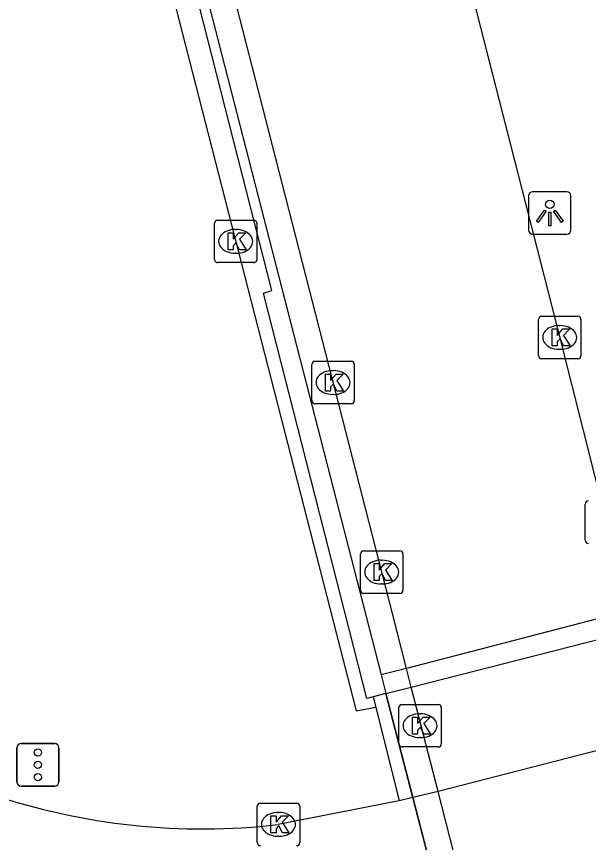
# Model space of a CAD drawing. Extents: x 160806 to 161707, y 383697 to 384148.
# Drawn here: x 161252.01 to 161265.47, y 383941.04 to 383960.49 of the extents above; entities that cross this region are included whole.
import ezdxf

# ---------------------------------------------------------------- set-up
doc = ezdxf.new("R2010")
doc.units = 0
for name, color, linetype in [('IMGEO_Fietspad_open', 7, 'Continuous'), ('IMGEO_Kolk', 7, 'Continuous'), ('IMGEO_Lichtpunt', 7, 'Continuous'), ('IMGEO_Muur', 7, 'Continuous'), ('IMGEO_Rijbaan_lokaal_gesloten', 7, 'Continuous'), ('IMGEO_Tunneldeel', 7, 'Continuous'), ('IMGEO_Verkeerseiland_open', 7, 'Continuous'), ('IMGEO_Verkeersregelinstallatiepaal', 7, 'Continuous'), ('IMGEO_Voetpad_open', 7, 'Continuous')]:
    doc.layers.add(name, color=color, linetype=linetype)

msp = doc.modelspace()

# ---------------------------------------------------------------- linework, layer by layer
at = {"layer": 'IMGEO_Fietspad_open'}
for points in [[(161266.435, 383946.5), (161265.897, 383948.588), (161264.804, 383952.922), (161259.465, 383973.845)], [(161261.187, 383945.139), (161260.855, 383946.434), (161254.116, 383972.74)], [(161266.435, 383946.5), (161261.187, 383945.139)], [(161264.782, 383931.113), (161264.665, 383931.569), (161264.389, 383932.646), (161263.626, 383935.624), (161262.773, 383938.95), (161261.931, 383942.238), (161261.301, 383944.696), (161261.187, 383945.139)]]:
    msp.add_lwpolyline(points, dxfattribs=at)
at = {"layer": 'IMGEO_Kolk'}
for p, q in [((161256.665, 383954.771), (161256.665, 383955.623)), ((161256.74, 383955.697), (161257.592, 383955.697)), ((161257.666, 383955.623), (161257.666, 383954.771)), ((161257.153, 383955.477), (161257.178, 383955.477)), ((161257.176, 383954.917), (161257.151, 383954.917)), ((161257.592, 383954.697), (161256.74, 383954.697)), ((161264.37, 383953.434), (161265.222, 383953.434)), ((161264.295, 383952.508), (161264.295, 383953.36)), ((161264.783, 383953.214), (161264.808, 383953.214)), ((161265.296, 383953.36), (161265.296, 383952.508)), ((161264.806, 383952.654), (161264.781, 383952.654)), ((161265.222, 383952.434), (161264.37, 383952.434)), ((161258.958, 383951.446), (161258.958, 383952.298)), ((161259.033, 383952.372), (161259.885, 383952.372)), ((161259.959, 383952.298), (161259.959, 383951.446)), ((161259.446, 383952.152), (161259.471, 383952.152)), ((161259.469, 383951.592), (161259.444, 383951.592)), ((161259.885, 383951.372), (161259.033, 383951.372)), ((161265.398, 383948.158), (161265.398, 383949.01)), ((161260.104, 383946.981), (161260.104, 383947.833)), ((161260.179, 383947.907), (161261.031, 383947.907)), ((161261.105, 383947.833), (161261.105, 383946.981)), ((161260.592, 383947.687), (161260.617, 383947.687)), ((161260.615, 383947.127), (161260.59, 383947.127)), ((161261.031, 383946.907), (161260.179, 383946.907)), ((161261.081, 383944.289), (161261.933, 383944.289)), ((161261.006, 383943.363), (161261.006, 383944.215)), ((161261.494, 383944.069), (161261.519, 383944.069)), ((161262.007, 383944.215), (161262.007, 383943.363)), ((161261.517, 383943.509), (161261.492, 383943.509)), ((161261.933, 383943.289), (161261.081, 383943.289)), ((161257.747, 383941.965), (161258.599, 383941.965)), ((161257.672, 383941.039), (161257.672, 383941.891)), ((161258.16, 383941.745), (161258.185, 383941.745)), ((161258.673, 383941.891), (161258.673, 383941.039)), ((161258.183, 383941.185), (161258.158, 383941.185))]:
    msp.add_line(p, q, dxfattribs=at)
for points in [[(161256.665, 383954.771), (161256.665, 383955.623)], [(161256.74, 383955.697), (161257.592, 383955.697)], [(161257.666, 383955.623), (161257.666, 383954.771)], [(161256.986, 383955.397), (161257.109, 383955.397), (161257.109, 383955.246), (161257.239, 383955.397), (161257.403, 383955.397), (161257.257, 383955.246), (161257.41, 383954.997), (161257.258, 383954.997), (161257.173, 383955.161), (161257.109, 383955.094), (161257.109, 383954.997), (161256.986, 383954.997), (161256.986, 383955.397)], [(161257.592, 383954.697), (161256.74, 383954.697)], [(161264.37, 383953.434), (161265.222, 383953.434)], [(161264.295, 383952.508), (161264.295, 383953.36)], [(161265.296, 383953.36), (161265.296, 383952.508)], [(161264.616, 383953.134), (161264.739, 383953.134), (161264.739, 383952.983), (161264.869, 383953.134), (161265.033, 383953.134), (161264.887, 383952.983), (161265.04, 383952.734), (161264.888, 383952.734), (161264.803, 383952.898), (161264.739, 383952.831), (161264.739, 383952.734), (161264.616, 383952.734), (161264.616, 383953.134)], [(161265.222, 383952.434), (161264.37, 383952.434)], [(161258.958, 383951.446), (161258.958, 383952.298)], [(161259.033, 383952.372), (161259.885, 383952.372)], [(161259.959, 383952.298), (161259.959, 383951.446)], [(161259.279, 383952.072), (161259.402, 383952.072), (161259.402, 383951.921), (161259.532, 383952.072), (161259.696, 383952.072), (161259.55, 383951.921), (161259.703, 383951.672), (161259.551, 383951.672), (161259.466, 383951.836), (161259.402, 383951.769), (161259.402, 383951.672), (161259.279, 383951.672), (161259.279, 383952.072)], [(161259.885, 383951.372), (161259.033, 383951.372)], [(161265.398, 383948.158), (161265.398, 383949.01)], [(161260.104, 383946.981), (161260.104, 383947.833)], [(161260.179, 383947.907), (161261.031, 383947.907)], [(161261.105, 383947.833), (161261.105, 383946.981)], [(161260.425, 383947.607), (161260.548, 383947.607), (161260.548, 383947.456), (161260.678, 383947.607), (161260.842, 383947.607), (161260.696, 383947.456), (161260.849, 383947.207), (161260.697, 383947.207), (161260.612, 383947.371), (161260.548, 383947.304), (161260.548, 383947.207), (161260.425, 383947.207), (161260.425, 383947.607)], [(161261.031, 383946.907), (161260.179, 383946.907)], [(161261.081, 383944.289), (161261.933, 383944.289)], [(161261.006, 383943.363), (161261.006, 383944.215)], [(161262.007, 383944.215), (161262.007, 383943.363)], [(161261.327, 383943.989), (161261.45, 383943.989), (161261.45, 383943.838), (161261.58, 383943.989), (161261.744, 383943.989), (161261.598, 383943.838), (161261.751, 383943.589), (161261.599, 383943.589), (161261.514, 383943.753), (161261.45, 383943.686), (161261.45, 383943.589), (161261.327, 383943.589), (161261.327, 383943.989)], [(161261.933, 383943.289), (161261.081, 383943.289)], [(161257.747, 383941.965), (161258.599, 383941.965)], [(161257.672, 383941.039), (161257.672, 383941.891)], [(161258.673, 383941.891), (161258.673, 383941.039)], [(161257.993, 383941.665), (161258.116, 383941.665), (161258.116, 383941.514), (161258.246, 383941.665), (161258.41, 383941.665), (161258.264, 383941.514), (161258.417, 383941.265), (161258.265, 383941.265), (161258.18, 383941.429), (161258.116, 383941.362), (161258.116, 383941.265), (161257.993, 383941.265), (161257.993, 383941.665)]]:
    msp.add_lwpolyline(points, dxfattribs=at)
for centre, start, end in [((161256.742, 383955.621), 91.552, 178.448), ((161256.742, 383955.621), 91.552, 178.448), ((161257.59, 383955.621), 1.552, 88.448), ((161257.59, 383955.621), 1.552, 88.448), ((161256.742, 383954.773), 181.552, 268.448), ((161256.742, 383954.773), 181.552, 268.448), ((161257.59, 383954.773), 271.552, 358.448), ((161257.59, 383954.773), 271.552, 358.448), ((161264.372, 383953.358), 91.552, 178.448), ((161264.372, 383953.358), 91.552, 178.448), ((161265.22, 383953.358), 1.552, 88.448), ((161265.22, 383953.358), 1.552, 88.448), ((161264.372, 383952.51), 181.552, 268.448), ((161264.372, 383952.51), 181.552, 268.448), ((161265.22, 383952.51), 271.552, 358.448), ((161265.22, 383952.51), 271.552, 358.448), ((161259.035, 383952.296), 91.552, 178.448), ((161259.035, 383952.296), 91.552, 178.448), ((161259.883, 383952.296), 1.552, 88.448), ((161259.883, 383952.296), 1.552, 88.448), ((161259.035, 383951.448), 181.552, 268.448), ((161259.035, 383951.448), 181.552, 268.448), ((161259.883, 383951.448), 271.552, 358.448), ((161259.883, 383951.448), 271.552, 358.448), ((161265.475, 383949.008), 91.552, 178.448), ((161265.475, 383949.008), 91.552, 178.448), ((161265.475, 383948.16), 181.552, 268.448), ((161265.475, 383948.16), 181.552, 268.448), ((161260.181, 383947.831), 91.552, 178.448), ((161260.181, 383947.831), 91.552, 178.448), ((161261.029, 383947.831), 1.552, 88.448), ((161261.029, 383947.831), 1.552, 88.448), ((161260.181, 383946.983), 181.552, 268.448), ((161260.181, 383946.983), 181.552, 268.448), ((161261.029, 383946.983), 271.552, 358.448), ((161261.029, 383946.983), 271.552, 358.448), ((161261.083, 383944.213), 91.552, 178.448), ((161261.083, 383944.213), 91.552, 178.448), ((161261.931, 383944.213), 1.552, 88.448), ((161261.931, 383944.213), 1.552, 88.448), ((161261.083, 383943.365), 181.552, 268.448), ((161261.083, 383943.365), 181.552, 268.448), ((161261.931, 383943.365), 271.552, 358.448), ((161261.931, 383943.365), 271.552, 358.448), ((161257.749, 383941.889), 91.552, 178.448), ((161257.749, 383941.889), 91.552, 178.448), ((161258.597, 383941.889), 1.552, 88.448), ((161258.597, 383941.889), 1.552, 88.448), ((161257.749, 383941.041), 181.552, 268.448), ((161257.749, 383941.041), 181.552, 268.448), ((161258.597, 383941.041), 271.552, 358.448), ((161258.597, 383941.041), 271.552, 358.448)]:
    msp.add_arc(centre, 0.0765, start, end, dxfattribs=at)
for centre, major_axis, ratio, start_param, end_param in [((161257.152, 383955.197), (-0.387, 0.002), 0.722429, 4.712389, 7.853982), ((161257.177, 383955.197), (-0.39, 0.002), 0.717154, 1.570796, 4.712389), ((161264.782, 383952.934), (-0.387, 0.002), 0.722429, 4.712389, 7.853982), ((161264.807, 383952.934), (-0.39, 0.002), 0.717154, 1.570796, 4.712389), ((161259.445, 383951.872), (-0.387, 0.002), 0.722429, 4.712389, 7.853982), ((161259.47, 383951.872), (-0.39, 0.002), 0.717154, 1.570796, 4.712389), ((161260.591, 383947.407), (-0.387, 0.002), 0.722429, 4.712389, 7.853982), ((161260.616, 383947.407), (-0.39, 0.002), 0.717154, 1.570796, 4.712389), ((161261.493, 383943.789), (-0.387, 0.002), 0.722429, 4.712389, 7.853982), ((161261.518, 383943.789), (-0.39, 0.002), 0.717154, 1.570796, 4.712389), ((161258.159, 383941.465), (-0.387, 0.002), 0.722429, 4.712389, 7.853982), ((161258.184, 383941.465), (-0.39, 0.002), 0.717154, 1.570796, 4.712389)]:
    msp.add_ellipse(centre, major_axis=major_axis, ratio=ratio, start_param=start_param, end_param=end_param, dxfattribs=at)
at = {"layer": 'IMGEO_Lichtpunt'}
for p, q in [((161264.966, 383956.366), (161264.158, 383956.366)), ((161264.966, 383956.366), (161264.158, 383956.366)), ((161264.064, 383956.271), (161264.064, 383955.464)), ((161264.064, 383956.271), (161264.064, 383955.464)), ((161265.06, 383955.464), (161265.06, 383956.271)), ((161265.06, 383955.464), (161265.06, 383956.271)), ((161264.158, 383955.37), (161264.966, 383955.37)), ((161264.158, 383955.37), (161264.966, 383955.37))]:
    msp.add_line(p, q, dxfattribs=at)
for points in [[(161264.438, 383955.935), (161264.477, 383955.907), (161264.289, 383955.645), (161264.251, 383955.672), (161264.438, 383955.935)], [(161264.65, 383955.907), (161264.688, 383955.934), (161264.875, 383955.672), (161264.836, 383955.644), (161264.65, 383955.907)], [(161264.54, 383955.887), (161264.587, 383955.887), (161264.587, 383955.565), (161264.54, 383955.565), (161264.54, 383955.887)]]:
    msp.add_lwpolyline(points, dxfattribs=at)
msp.add_circle((161264.563, 383956.069), 0.0994, dxfattribs=at)
for centre, start, end in [((161264.158, 383956.271), 90, 180), ((161264.158, 383956.271), 90, 180), ((161264.966, 383956.271), 0, 90), ((161264.966, 383956.271), 0, 90), ((161264.158, 383955.464), 180, 270), ((161264.158, 383955.464), 180, 270), ((161264.966, 383955.464), 270, 0), ((161264.966, 383955.464), 270, 360)]:
    msp.add_arc(centre, 0.0946, start, end, dxfattribs=at)
at = {"layer": 'IMGEO_Muur'}
for points in [[(161260.405, 383944.467), (161260.252, 383944.428), (161257.82, 383953.975), (161258.021, 383954.036), (161253.305, 383972.52)], [(161253.505, 383972.568), (161260.591, 383944.984)], [(161260.705, 383944.544), (161261.301, 383944.696), (161266.554, 383946.039), (161269.534, 383946.8)], [(161266.435, 383946.5), (161261.187, 383945.139)], [(161261.187, 383945.139), (161260.591, 383944.984)], [(161260.591, 383944.984), (161260.705, 383944.544)], [(161260.705, 383944.544), (161260.405, 383944.467)]]:
    msp.add_lwpolyline(points, dxfattribs=at)
at = {"layer": 'IMGEO_Rijbaan_lokaal_gesloten'}
for points in [[(161270.159, 383944.353), (161267.185, 383943.589), (161261.931, 383942.238), (161261.336, 383942.096)], [(161261.015, 383942.022), (161258.169, 383941.463)], [(161261.336, 383942.096), (161261.015, 383942.022)], [(161262.189, 383938.79), (161261.336, 383942.096)]]:
    msp.add_lwpolyline(points, dxfattribs=at)
msp.add_arc((161256.373, 383956.799), 15.441, 251.2349, 276.6783, dxfattribs=at)
at = {"layer": 'IMGEO_Tunneldeel'}
msp.add_lwpolyline([(161270.159, 383944.353), (161269.534, 383946.8), (161269.438, 383947.175), (161269.413, 383947.273), (161266.435, 383946.5), (161261.187, 383945.139), (161260.591, 383944.984), (161260.705, 383944.544), (161261.336, 383942.096), (161263.812, 383932.497), (161264.09, 383931.42), (161264.007, 383930.912), (161264.782, 383931.113), (161270.047, 383932.481), (161273.104, 383933.275), (161273.167, 383933.291), (161272.881, 383933.693), (161272.608, 383934.763)], close=True, dxfattribs=at)
at = {"layer": 'IMGEO_Verkeerseiland_open'}
for points in [[(161252.747, 383972.429), (161259.999, 383944.142), (161260.464, 383944.229)], [(161260.405, 383944.467), (161260.464, 383944.229)], [(161261.336, 383942.096), (161260.705, 383944.544)], [(161260.464, 383944.229), (161261.015, 383942.022)]]:
    msp.add_lwpolyline(points, dxfattribs=at)
at = {"layer": 'IMGEO_Verkeersregelinstallatiepaal'}
for p, q in [((161252.014, 383942.469), (161252.014, 383943.269)), ((161252.014, 383943.269), (161252.014, 383942.469)), ((161252.114, 383943.369), (161252.904, 383943.369)), ((161252.904, 383943.369), (161252.114, 383943.369)), ((161253.004, 383943.269), (161253.004, 383942.469)), ((161253.004, 383942.469), (161253.004, 383943.269)), ((161252.904, 383942.369), (161252.114, 383942.369)), ((161252.114, 383942.369), (161252.904, 383942.369))]:
    msp.add_line(p, q, dxfattribs=at)
for centre in [(161252.509, 383943.159), (161252.509, 383942.869), (161252.509, 383942.579)]:
    msp.add_circle(centre, 0.085, dxfattribs=at)
for centre, start, end in [((161252.114, 383943.269), 90, 180), ((161252.114, 383943.269), 90, 180), ((161252.904, 383943.269), 0, 90), ((161252.904, 383943.269), 360, 90), ((161252.114, 383942.469), 180, 270), ((161252.114, 383942.469), 180, 270), ((161252.904, 383942.469), 270, 0), ((161252.904, 383942.469), 270, 0)]:
    msp.add_arc(centre, 0.1, start, end, dxfattribs=at)
at = {"layer": 'IMGEO_Voetpad_open'}
msp.add_lwpolyline([(161261.187, 383945.139), (161260.591, 383944.984), (161260.705, 383944.544), (161261.336, 383942.096), (161263.812, 383932.497), (161264.09, 383931.42), (161264.007, 383930.912), (161264.782, 383931.113)], dxfattribs=at)

doc.saveas('drawing.dxf')
